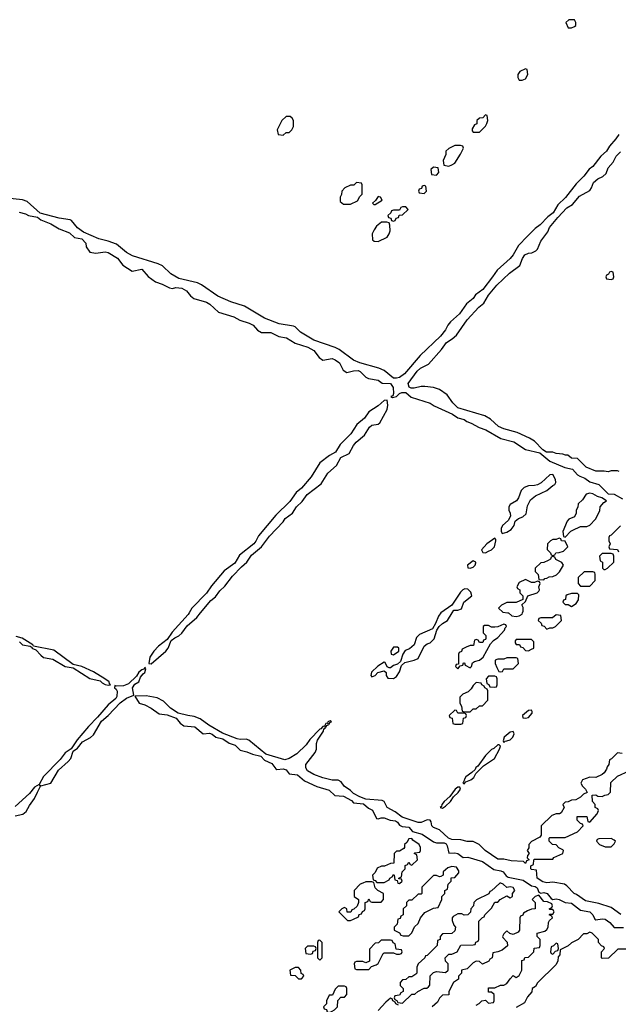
# Model space of a CAD drawing. Header units: inches. Extents: x 2701323 to 2964515, y 494916 to 722124.
# Tile 563 of 656: x 2862613 to 2866516, y 687447 to 693867. Entities that reach past the tile are written whole.
import ezdxf

# ---------------------------------------------------------------- set-up
doc = ezdxf.new("R2010")
doc.units = ezdxf.units.IN
doc.header["$MEASUREMENT"] = 0
doc.layers.add('C8668', color=7, linetype='Continuous')
doc.layers.add('C8669', color=7, linetype='Continuous')

msp = doc.modelspace()

# ---------------------------------------------------------------- linework, layer by layer
at = {"layer": 'C8668', "color": 2, "elevation": 2}
for points in [[(2863717.1, 690000), (2863710.4, 689989.6), (2863607, 689873), (2863573.7, 689826.3), (2863517.3, 689782.7), (2863486.8, 689750), (2863460.7, 689710), (2863454, 689670), (2863470, 689667.3), (2863566.6, 689750), (2863580.7, 689770), (2863601, 689819), (2863623.6, 689836.4), (2863650.9, 689849.1), (2863670, 689866), (2863706, 689914), (2863767, 689970), (2863791.8, 690000)], [(2865359.6, 690000), (2865342.8, 689977.2), (2865324.7, 689930), (2865304.7, 689895.3), (2865220.7, 689859.3), (2865201, 689839), (2865184.7, 689790), (2865155.3, 689764.7), (2865125.4, 689754.6), (2865111.3, 689730), (2865096.9, 689683.1), (2865076, 689664), (2865050, 689655.3), (2865030, 689642), (2865022, 689642), (2865008, 689648), (2864995.3, 689675.3), (2864990, 689678), (2864947.3, 689652.7), (2864907.5, 689612.5), (2864902, 689590), (2864910, 689582), (2864930, 689592), (2864948.4, 689611.6), (2864990, 689622), (2865002, 689610), (2865002, 689590), (2865012.7, 689572.7), (2865050, 689571.3), (2865070, 689584.7), (2865090, 689614), (2865103.1, 689656.9), (2865124, 689676), (2865186, 689690), (2865210, 689702), (2865250, 689782), (2865270, 689798), (2865290, 689804.7), (2865315.3, 689830), (2865333.6, 689886.4), (2865348.4, 689911.6), (2865369, 689931), (2865402, 689950), (2865433.8, 690000)], [(2865796, 690000), (2865799.6, 689999.6), (2865821, 689981), (2865850, 689976), (2865870, 689981), (2865888.8, 689991.1), (2865891.9, 690000)], [(2862612, 689810), (2862632, 689790), (2862682, 689782), (2862694, 689774), (2862692, 689770), (2862719.1, 689759.1), (2862750, 689722.8), (2862768.2, 689708.2), (2862830, 689698), (2862910, 689650.7), (2862961.4, 689641.4), (2863070, 689570.8), (2863136.8, 689556.8), (2863150, 689542.8), (2863170, 689531.3), (2863190, 689527.3), (2863206, 689530), (2863198, 689538), (2863195.3, 689550), (2863168, 689570), (2863094.2, 689614.2), (2863018, 689650), (2862962.7, 689662.7), (2862836, 689756), (2862702, 689782), (2862698, 689790), (2862630, 689834), (2862590, 689846)], [(2862583.3, 688676.7), (2862632.7, 688687.3), (2862655.7, 688704.3), (2862676, 688744), (2862709.4, 688790), (2862730, 688831.3), (2862748, 688870), (2862742, 688878), (2862751.3, 688871.3), (2862816.2, 688890), (2862866.8, 688973.2), (2862930, 689030.5), (2862945.6, 689050), (2862962, 689098), (2862990, 689117.3), (2863022, 689158), (2863073.6, 689186.4), (2863094.9, 689205.1), (2863145.8, 689294.2), (2863189.2, 689330), (2863267.2, 689412.8), (2863310, 689443.8), (2863358, 689462), (2863349.3, 689510.7), (2863364.5, 689535.5), (2863389, 689550), (2863400.7, 689579.3), (2863417.5, 689602.5), (2863428.7, 689610), (2863435.3, 689635.3), (2863430, 689646), (2863426, 689634), (2863410, 689628.7), (2863390, 689613.2), (2863374, 689586), (2863323.4, 689536.6), (2863290, 689522.9), (2863242, 689522), (2863234, 689526), (2863231.3, 689510), (2863242.5, 689502.5), (2863248.3, 689488.3), (2863246.7, 689453.3), (2863239.6, 689440.4), (2863190, 689399.3), (2863121.3, 689318.7), (2863060.6, 689259.4), (2862988.7, 689171.3), (2862948.2, 689111.8), (2862910, 689086.6), (2862877.3, 689042.7), (2862767.5, 688932.5), (2862739.8, 688880.2), (2862710, 688862.7), (2862677.6, 688822.4), (2862584, 688736)], [(2866542, 689082), (2866510, 689086), (2866472.7, 689047.3), (2866458, 689042), (2866454, 689010), (2866443.6, 688996.4), (2866439.6, 688980.4), (2866423.6, 688956.4), (2866410, 688946), (2866370, 688926), (2866330, 688928), (2866282, 688910), (2866272, 688890), (2866282, 688870), (2866302, 688850), (2866312, 688828), (2866290, 688818), (2866270, 688798), (2866239.6, 688780.4), (2866210, 688778), (2866190, 688768), (2866170, 688766), (2866154, 688750), (2866162, 688730), (2866143.6, 688696.4), (2866131.6, 688688.4), (2866110, 688688), (2866082, 688678), (2866014, 688610), (2866014, 688550), (2866003.6, 688536.4), (2865950, 688508), (2865932, 688490), (2865931.6, 688468.4), (2865922, 688450), (2865934, 688430), (2865923.6, 688416.4), (2865922, 688402), (2865934, 688390), (2865918, 688382), (2865910, 688366), (2865898, 688378), (2865816.9, 688383.1), (2865770, 688393.2), (2865730, 688393.2), (2865648.7, 688450), (2865608.8, 688488.9), (2865570, 688508), (2865530, 688509), (2865490, 688519), (2865430, 688522.7), (2865409.3, 688529.3), (2865350, 688584), (2865310, 688599), (2865301.2, 688610), (2865296.5, 688636.5), (2865288.7, 688648.7), (2865270, 688649), (2865230, 688632.7), (2865210, 688632.7), (2865106.3, 688666.3), (2865062, 688702), (2865009.3, 688729.3), (2864988.4, 688768.4), (2864976.4, 688776.4), (2864870, 688784), (2864830, 688799), (2864790, 688822), (2864770, 688842), (2864728, 688870), (2864710, 688898), (2864688.4, 688908.4), (2864650, 688909), (2864590, 688922.7), (2864530, 688945.2), (2864489.4, 688969.4), (2864478, 688990), (2864478, 689010), (2864539, 689090), (2864548, 689110), (2864548.4, 689148.4), (2864555.3, 689170), (2864592.9, 689227.1), (2864596.4, 689243.6), (2864606, 689250), (2864602, 689258), (2864610, 689254), (2864615.3, 689264.7), (2864626, 689270), (2864622, 689278), (2864630, 689274), (2864635.3, 689284.7), (2864646, 689290), (2864636.4, 689296.4), (2864622, 689290), (2864619.6, 689280.4), (2864610, 689278), (2864599.6, 689260.4), (2864590, 689258), (2864576.9, 689243.1), (2864570, 689242), (2864505.8, 689174.2), (2864480.7, 689139.3), (2864419.3, 689080.7), (2864370, 689049.2), (2864342, 689042), (2864218, 689078), (2864106, 689170), (2864090, 689175.3), (2864050, 689174), (2864030, 689179), (2863934.8, 689214.8), (2863846.3, 689266.3), (2863789.1, 689309.1), (2863750, 689324), (2863710, 689329.2), (2863646.3, 689346.3), (2863597, 689377), (2863550, 689424), (2863510, 689445.2), (2863437.5, 689457.5), (2863363.6, 689456.4), (2863391.3, 689410), (2863430, 689399.1), (2863470, 689379.1), (2863522, 689342), (2863575.5, 689335.5), (2863633.2, 689313.2), (2863659.9, 689279.9), (2863683.5, 689263.5), (2863755.5, 689255.5), (2863810, 689210.8), (2863850, 689214), (2863868.1, 689208.1), (2863891.3, 689190), (2863938, 689178), (2863978, 689150), (2864017.1, 689137.1), (2864050, 689104.9), (2864093.2, 689093.2), (2864130, 689077.3), (2864184.9, 689064.9), (2864210, 689038.8), (2864257.5, 689017.5), (2864282, 688982), (2864290, 688978.8), (2864330, 688982.8), (2864350, 688976), (2864370, 688950.8), (2864424.1, 688944.1), (2864470, 688904.9), (2864550, 688866.8), (2864630, 688843), (2864668.1, 688808.1), (2864724.1, 688804.1), (2864776.7, 688776.7), (2864790, 688761), (2864854, 688754), (2864886.2, 688726.2), (2864912.5, 688712.5), (2864939.6, 688659.6), (2864950, 688656), (2864970, 688662.8), (2864990, 688662.8), (2865028.6, 688648.6), (2865063, 688643), (2865075.5, 688635.5), (2865090, 688616), (2865107.3, 688607.3), (2865150, 688602.8), (2865173.4, 688573.4), (2865236.4, 688556.4), (2865310, 688506.8), (2865330, 688500.5), (2865379.9, 688499.9), (2865392.8, 688492.8), (2865399.5, 688479.5), (2865411.6, 688431.6), (2865450, 688434.8), (2865470, 688431), (2865503.6, 688403.6), (2865534, 688406), (2865630, 688378), (2865705.2, 688325.2), (2865750, 688318), (2865766, 688310), (2865784.7, 688284.7), (2865797.1, 688277.1), (2865895.6, 688255.6), (2865950, 688219.1), (2865974.4, 688214.4), (2865986.4, 688206.4), (2865998, 688178), (2866010, 688171.3), (2866030, 688176), (2866052, 688170), (2866078, 688138), (2866090, 688131.3), (2866110, 688134.8), (2866130, 688130.8), (2866170, 688110.6), (2866210, 688105.5), (2866270, 688061), (2866330.5, 688050.5), (2866350.4, 688030.4), (2866362, 688002), (2866370, 687998), (2866410, 688004.9), (2866430, 688003), (2866460.9, 687980.9), (2866490, 687947.3), (2866550, 687948.2)], [(2866533.2, 688033.2), (2866470, 688078), (2866390, 688104), (2866301.5, 688121.5), (2866244, 688164), (2866228, 688170), (2866180.4, 688220.4), (2866166, 688230), (2866090, 688244), (2866050, 688239), (2866024.7, 688244.7), (2865988, 688270), (2865982, 688322), (2865950, 688326), (2865946, 688330), (2865946, 688350), (2865962, 688358), (2865966, 688390), (2865970, 688394), (2866090, 688394), (2866095.3, 688404.7), (2866155.3, 688430), (2866158, 688450), (2866154.6, 688454.6), (2866127.3, 688467.3), (2866110, 688486), (2866086, 688490), (2866066, 688510), (2866066, 688530), (2866070, 688534), (2866170, 688534), (2866250, 688572), (2866286, 688610), (2866282, 688622), (2866270, 688626), (2866248.4, 688648.4), (2866248, 688672), (2866311.6, 688671.6), (2866318, 688638), (2866330, 688634), (2866378, 688690), (2866386, 688710), (2866382, 688722), (2866366, 688730), (2866366, 688750), (2866348, 688770), (2866346, 688810), (2866370, 688812), (2866383.6, 688803.6), (2866410, 688802), (2866428.4, 688811.6), (2866450, 688814), (2866466, 688830), (2866467.3, 688892.7), (2866510, 688934), (2866586, 688970)], [(2865590, 687442), (2865608.4, 687451.6), (2865626, 687470), (2865650, 687474), (2865670, 687454), (2865702, 687458), (2865706, 687470), (2865706, 687510), (2865690, 687526), (2865670, 687526), (2865670, 687554), (2865710, 687554), (2865748.4, 687571.6), (2865770, 687572), (2865790, 687582), (2865810, 687614), (2865830, 687634), (2865850, 687622), (2865870, 687634), (2865886, 687670), (2865887.3, 687732.7), (2865902, 687738), (2865907.3, 687752.7), (2865930, 687754), (2865958, 687782), (2865966, 687790), (2865967.3, 687812.7), (2866002, 687818), (2866006, 687830), (2866006, 687870), (2865986, 687890), (2865986, 687910), (2866036.4, 687923.6), (2866050, 687934), (2866058, 687950), (2866060.4, 687979.6), (2866067.3, 687992.7), (2866086, 688010), (2866082, 688022), (2866066, 688030), (2866070, 688034), (2866090, 688034), (2866098, 688050), (2866090, 688066), (2866070, 688066), (2866066, 688070), (2866082, 688078), (2866086, 688090), (2866082, 688102), (2866055.3, 688115.3), (2866030, 688118), (2865998, 688158), (2865974, 688150), (2865954, 688130), (2865974, 688110), (2865974, 688070), (2865950, 688068), (2865923.6, 688056.4), (2865898, 688042), (2865892.7, 688027.3), (2865878, 688022), (2865874, 688010), (2865872, 687930), (2865863.6, 687916.4), (2865830, 687902), (2865808.4, 687908.4), (2865790, 687926), (2865770, 687906), (2865762, 687890), (2865763.6, 687883.6), (2865791.6, 687851.6), (2865792.7, 687827.3), (2865759.6, 687800.4), (2865731.6, 687788.4), (2865698, 687782), (2865694, 687750), (2865678, 687742), (2865671.6, 687728.4), (2865630, 687708), (2865610, 687726), (2865590, 687728), (2865570, 687718), (2865530, 687678), (2865494, 687670), (2865494, 687650), (2865474, 687630), (2865474, 687610), (2865442, 687590), (2865412, 687530), (2865412, 687508), (2865370, 687506), (2865350, 687486), (2865338, 687462), (2865302, 687430)], [(2866610, 687806), (2866512.7, 687807.3), (2866451.6, 687748.4), (2866410, 687746), (2866406, 687750), (2866406, 687790), (2866426, 687810), (2866422, 687822), (2866407.3, 687827.3), (2866386, 687850), (2866386, 687870), (2866346, 687910), (2866330, 687918), (2866310, 687906), (2866290, 687906), (2866254, 687870), (2866210, 687848), (2866190, 687828), (2866138, 687802), (2866134, 687770), (2866123.6, 687756.4), (2866122, 687730), (2866110, 687706), (2865990, 687586), (2865976.9, 687563.1), (2865954, 687550), (2865951.6, 687528.4), (2865923.6, 687496.4), (2865903.6, 687456.4), (2865850, 687426)], [(2865082, 687442), (2865066, 687450), (2865062, 687462), (2865046, 687470), (2865042, 687482), (2865030, 687486), (2864999.6, 687460.4), (2864950, 687406)]]:
    msp.add_lwpolyline(points, dxfattribs=at)
for points in [[(2866110, 689986), (2866087.3, 689967.3), (2866010, 689966), (2865998, 689962), (2865994, 689950), (2866012.7, 689932.7), (2866018, 689918), (2866032.7, 689912.7), (2866050, 689894), (2866070, 689902), (2866090, 689902), (2866106, 689910), (2866146, 689950), (2866142, 689982)], [(2865770, 689926), (2865731.6, 689908.4), (2865710, 689906), (2865690, 689906), (2865670, 689918), (2865643.6, 689916.4), (2865634, 689910), (2865634, 689870), (2865652.7, 689852.7), (2865652.7, 689832.7), (2865650, 689826), (2865638, 689822), (2865632.7, 689807.3), (2865610, 689806), (2865602, 689822), (2865590, 689826), (2865578, 689822), (2865572.7, 689787.3), (2865550, 689786), (2865523.6, 689776.4), (2865498, 689762), (2865492.7, 689747.3), (2865478, 689742), (2865474, 689730), (2865474, 689666), (2865458, 689662), (2865454, 689650), (2865470, 689634), (2865486, 689654), (2865502, 689658), (2865507.3, 689672.7), (2865514, 689674), (2865518, 689658), (2865550, 689642), (2865558, 689650), (2865566, 689674), (2865578, 689682), (2865610, 689691.3), (2865635.3, 689710), (2865683.1, 689796.9), (2865701.2, 689818.8), (2865730, 689838), (2865773.6, 689886.4), (2865778, 689902), (2865786, 689910), (2865782, 689922)], [(2865950, 689826), (2865850, 689826), (2865843.6, 689816.4), (2865843.6, 689803.6), (2865850, 689794), (2865872.7, 689792.7), (2865878, 689778), (2865892.7, 689772.7), (2865910, 689754), (2865930, 689752), (2865950, 689762), (2865966, 689770), (2865966, 689810)], [(2865076.4, 689776.4), (2865050, 689775.3), (2865032, 689750), (2865034, 689730), (2865050, 689726), (2865086, 689750), (2865086, 689770)], [(2865850, 689706), (2865790, 689706), (2865770, 689698), (2865730, 689698), (2865714, 689690), (2865714, 689670), (2865723.6, 689643.6), (2865738, 689618), (2865750, 689614), (2865762, 689618), (2865770, 689634), (2865830, 689634), (2865866, 689670), (2865862, 689702)], [(2865590, 689546), (2865570, 689526), (2865556.9, 689503.1), (2865536, 689484), (2865502, 689470), (2865482, 689450), (2865482, 689410), (2865494, 689390), (2865498, 689358), (2865510, 689354), (2865550, 689354), (2865570, 689374), (2865590, 689374), (2865610, 689394), (2865630, 689394), (2865666, 689430), (2865666, 689490), (2865662, 689502), (2865646, 689510), (2865642, 689522), (2865626, 689530), (2865622, 689542)], [(2865710, 689586), (2865670, 689586), (2865654, 689570), (2865658, 689538), (2865672.7, 689532.7), (2865678, 689518), (2865710, 689514), (2865722, 689518), (2865726, 689530), (2865726, 689570), (2865722, 689582)], [(2865450, 689366), (2865414, 689330), (2865418, 689318), (2865432.7, 689312.7), (2865438, 689278), (2865450, 689274), (2865490, 689274), (2865502, 689278), (2865507.3, 689312.7), (2865522, 689318), (2865526, 689330), (2865522, 689342), (2865510, 689346), (2865470, 689346), (2865462, 689362)], [(2865950, 689366), (2865930, 689362), (2865892, 689330), (2865894, 689314), (2865910, 689312), (2865930, 689318), (2865954, 689346), (2865955.3, 689355.3)], [(2865830, 689226), (2865810, 689222), (2865772, 689190), (2865764.7, 689164.7), (2865770, 689154), (2865778, 689162), (2865790, 689164.7), (2865810, 689172), (2865828, 689190), (2865838, 689210)], [(2865739, 689139), (2865730, 689139), (2865704.5, 689115.5), (2865690, 689109), (2865650.8, 689070), (2865599.8, 689000.2), (2865588.1, 688991.9), (2865582, 688978), (2865562, 688958), (2865521, 688930), (2865512, 688910), (2865514, 688906), (2865510, 688906), (2865502, 688890), (2865510, 688884.7), (2865522, 688898), (2865555.3, 688910), (2865573.2, 688926.8), (2865588, 688952), (2865638, 689002), (2865708.7, 689050), (2865742, 689110), (2865748, 689130)], [(2865482, 688862), (2865470, 688862), (2865452, 688850), (2865418, 688802), (2865381, 688770), (2865366, 688750), (2865363.6, 688736.4), (2865354, 688730), (2865370, 688726), (2865390, 688738), (2865422, 688770), (2865441.2, 688798.8), (2865472.5, 688827.5), (2865488, 688850)], [(2865170, 688528), (2865150, 688526), (2865136.9, 688503.1), (2865122, 688490), (2865122, 688470), (2865116.9, 688463.1), (2865090, 688446), (2865070, 688446), (2865054, 688430), (2865052.7, 688367.3), (2865030, 688366), (2864991.6, 688348.4), (2864972.7, 688347.3), (2864944.7, 688335.3), (2864930, 688306), (2864914, 688290), (2864918, 688258), (2864930, 688254), (2864942, 688242), (2864990, 688242), (2865022, 688258), (2865026, 688270), (2865042, 688278), (2865050, 688294), (2865054, 688290), (2865058, 688258), (2865074, 688254), (2865078, 688238), (2865090, 688234), (2865106, 688250), (2865102, 688262), (2865086, 688266), (2865086, 688270), (2865102, 688278), (2865106, 688310), (2865126, 688330), (2865127.3, 688352.7), (2865142, 688358), (2865150, 688374), (2865158, 688358), (2865170, 688354), (2865206, 688390), (2865202, 688422), (2865186, 688430), (2865190, 688434), (2865222, 688438), (2865226, 688450), (2865226, 688470), (2865218, 688490), (2865177.2, 688517.2)], [(2866470, 688528), (2866390, 688526), (2866378, 688522), (2866374, 688510), (2866394, 688490), (2866430, 688474), (2866470, 688474), (2866490, 688494), (2866498, 688510), (2866490, 688518)], [(2865430, 688346), (2865403.6, 688336.4), (2865374, 688310), (2865374, 688290), (2865359.6, 688280.4), (2865350, 688278), (2865330, 688286), (2865310, 688286), (2865234, 688210), (2865234, 688170), (2865230, 688166), (2865210, 688166), (2865170, 688126), (2865150, 688126), (2865134, 688110), (2865134, 688090), (2865114, 688070), (2865114, 688030), (2865098, 688022), (2865092.7, 688007.3), (2865078, 688002), (2865074, 687970), (2865054, 687950), (2865054, 687930), (2865090, 687914), (2865098, 687898), (2865112.7, 687892.7), (2865150, 687894), (2865170, 687914), (2865187.3, 687952.7), (2865210, 687974), (2865226, 688010), (2865255.3, 688044.7), (2865310, 688074), (2865342, 688078), (2865366, 688130), (2865366, 688150), (2865386, 688170), (2865386, 688190), (2865402, 688198), (2865406, 688230), (2865426, 688250), (2865427.3, 688272.7), (2865450, 688274), (2865476.4, 688303.6), (2865476.4, 688316.4), (2865462, 688342)], [(2864910, 688246), (2864870, 688246), (2864850, 688238), (2864834, 688230), (2864794, 688190), (2864794, 688150), (2864822, 688130), (2864822, 688110), (2864812.7, 688087.3), (2864792.7, 688067.3), (2864778, 688062), (2864772.7, 688047.3), (2864747.3, 688047.3), (2864746, 688070), (2864730, 688078), (2864714, 688070), (2864694, 688050), (2864750, 687994), (2864770, 687994), (2864790, 688002), (2864822, 688018), (2864827.3, 688032.7), (2864842, 688038), (2864847.3, 688052.7), (2864862, 688058), (2864866, 688070), (2864866, 688110), (2864882, 688118), (2864890, 688134), (2864898, 688118), (2864910, 688114), (2864970, 688114), (2864986, 688130), (2864986, 688170), (2864948.4, 688188.4), (2864930, 688206), (2864922, 688242)], [(2865750, 688238), (2865743.6, 688236.4), (2865690, 688186), (2865678, 688182), (2865672.7, 688167.3), (2865591.6, 688128.4), (2865574, 688110), (2865571.6, 688088.4), (2865554, 688070), (2865551.6, 688048.4), (2865534, 688030), (2865510, 688028), (2865496.4, 688036.4), (2865470, 688038), (2865439.6, 688020.4), (2865432, 688010), (2865432.7, 687992.7), (2865443.6, 687963.6), (2865454, 687950), (2865450, 687926), (2865430, 687908), (2865370, 687906), (2865354, 687890), (2865354, 687870), (2865338, 687862), (2865334, 687830), (2865270, 687766), (2865258, 687762), (2865254, 687750), (2865212, 687710), (2865202, 687690), (2865202, 687650), (2865196.9, 687643.1), (2865170, 687626), (2865150, 687626), (2865131.6, 687608.4), (2865110, 687606), (2865094, 687590), (2865094, 687570), (2865114, 687550), (2865114, 687530), (2865098, 687522), (2865090, 687506), (2865058, 687502), (2865054, 687490), (2865058, 687478), (2865072.7, 687472.7), (2865078, 687458), (2865110, 687454), (2865170, 687514), (2865190, 687514), (2865208.4, 687531.6), (2865250, 687552), (2865267.3, 687552.7), (2865278, 687562), (2865287.3, 687572.7), (2865288.4, 687631.6), (2865310, 687654), (2865330, 687662), (2865390, 687654), (2865406, 687670), (2865406, 687710), (2865388.4, 687728.4), (2865388, 687750), (2865410, 687774), (2865430, 687774), (2865466, 687790), (2865490, 687832), (2865570, 687834), (2865582, 687838), (2865587.3, 687852.7), (2865602, 687858), (2865606, 687870), (2865606, 687990), (2865630, 688014), (2865642, 688018), (2865646, 688030), (2865690, 688074), (2865710, 688114), (2865730, 688114), (2865746, 688130), (2865790, 688154), (2865810, 688142), (2865826, 688150), (2865826, 688170), (2865842, 688190), (2865830, 688208), (2865810, 688214), (2865790, 688208), (2865766, 688230)], [(2864530, 687826), (2864490, 687826), (2864474, 687810), (2864478, 687778), (2864510, 687774), (2864522, 687778), (2864527.3, 687792.7), (2864542, 687798), (2864546, 687810), (2864542, 687822)], [(2864570, 687866), (2864558, 687862), (2864554, 687850), (2864554, 687750), (2864570, 687734), (2864586, 687750), (2864586, 687850)], [(2865030, 687866), (2864970, 687866), (2864951.6, 687848.4), (2864930, 687846), (2864892.7, 687807.3), (2864892.7, 687727.3), (2864870, 687718), (2864850, 687726), (2864810, 687726), (2864798, 687722), (2864794, 687710), (2864798, 687678), (2864810, 687674), (2864890, 687674), (2864907.3, 687692.7), (2864936.4, 687703.6), (2864950, 687714), (2864982, 687778), (2864990, 687782), (2865050, 687782), (2865070, 687774), (2865090, 687774), (2865102, 687778), (2865106, 687790), (2865102, 687802), (2865067.3, 687807.3), (2865062, 687842), (2865047.3, 687847.3), (2865042, 687862)], [(2866110, 687846), (2866092.7, 687827.3), (2866078, 687822), (2866074, 687790), (2866078, 687778), (2866090, 687774), (2866107.3, 687792.7), (2866122, 687798), (2866126, 687810), (2866122, 687842)], [(2864430, 687686), (2864410, 687686), (2864374, 687670), (2864378, 687638), (2864410, 687634), (2864430, 687614), (2864450, 687614), (2864466, 687630), (2864462, 687642), (2864447.3, 687647.3), (2864446, 687670)], [(2864730, 687566), (2864690, 687566), (2864670, 687546), (2864652.7, 687507.3), (2864630, 687506), (2864614, 687470), (2864614, 687450), (2864594, 687430), (2864598, 687418), (2864612.7, 687412.7), (2864618, 687398), (2864630, 687394), (2864650, 687402), (2864666, 687410), (2864686, 687430), (2864687.3, 687472.7), (2864707.3, 687492.7), (2864730, 687494), (2864746, 687510), (2864746, 687550), (2864742, 687562)]]:
    msp.add_lwpolyline(points, close=True, dxfattribs=at)
at = {"layer": 'C8669', "color": 2, "elevation": 2}
for points in [[(2866192.7, 693867.3), (2866174, 693850), (2866190, 693814), (2866210, 693814), (2866230, 693822), (2866238, 693830), (2866238, 693850), (2866230, 693866)], [(2865910, 693546), (2865874, 693530), (2865862, 693510), (2865862, 693490), (2865870, 693474), (2865890, 693472), (2865910, 693482), (2865926, 693510), (2865922, 693542)], [(2864376.4, 693236.4), (2864350, 693235.3), (2864322, 693210), (2864292, 693150), (2864298, 693118), (2864330, 693114), (2864350, 693132), (2864370, 693132), (2864388, 693150), (2864398, 693170), (2864398, 693210), (2864390, 693226)], [(2865650, 693246), (2865632.7, 693227.3), (2865610, 693226), (2865594, 693210), (2865592.7, 693187.3), (2865578, 693182), (2865563.6, 693156.4), (2865563.6, 693143.6), (2865570, 693134), (2865610, 693134), (2865650, 693174), (2865658, 693190), (2865666, 693210), (2865662, 693242)], [(2865450, 693048), (2865410, 693028), (2865392, 693010), (2865391.2, 692988.9), (2865374, 692950), (2865378, 692918), (2865410, 692912), (2865430, 692922), (2865450, 692932), (2865488, 692990), (2865506, 693030), (2865502, 693042), (2865487.3, 693047.3)], [(2865310, 692906), (2865294, 692890), (2865298, 692858), (2865330, 692854), (2865346, 692870), (2865342, 692902)], [(2864810, 692806), (2864791.6, 692788.4), (2864770, 692788), (2864734, 692770), (2864714, 692750), (2864711.6, 692728.4), (2864702, 692710), (2864702, 692682), (2864723.6, 692663.6), (2864770, 692664.7), (2864814.6, 692685.4), (2864830, 692714), (2864846, 692730), (2864846, 692790), (2864842, 692802)], [(2865250, 692786), (2865238, 692782), (2865232.7, 692767.3), (2865218, 692762), (2865214, 692750), (2865218, 692738), (2865250, 692734), (2865266, 692750), (2865262, 692782)], [(2864950, 692715.3), (2864932.7, 692687.3), (2864914, 692670), (2864922, 692662), (2864930, 692662), (2864975.3, 692690), (2864966, 692710)], [(2865130, 692646), (2865110, 692646), (2865098, 692642), (2865090, 692626), (2865050, 692626), (2865038, 692622), (2865032.7, 692607.3), (2865014, 692590), (2865018, 692578), (2865032.7, 692572.7), (2865038, 692558), (2865050, 692554), (2865062, 692558), (2865067.3, 692572.7), (2865082, 692578), (2865087.3, 692592.7), (2865110, 692594), (2865146, 692630)], [(2865007.3, 692547.3), (2864972.7, 692547.3), (2864939.6, 692520.4), (2864923.6, 692496.4), (2864912, 692470), (2864912.7, 692432.7), (2864923.6, 692423.6), (2864950, 692422), (2865008, 692450), (2865022, 692470), (2865028.7, 692490), (2865027.3, 692527.3), (2865022, 692542)], [(2866470, 692226), (2866458, 692222), (2866452.7, 692207.3), (2866438, 692202), (2866434, 692190), (2866438, 692178), (2866470, 692174), (2866482, 692178), (2866486, 692190), (2866482, 692222)], [(2866090, 690901.2), (2866070, 690899), (2866013.4, 690846.6), (2865990, 690834), (2865968.8, 690828.9), (2865930, 690828.7), (2865902, 690818), (2865882, 690798), (2865864.7, 690750), (2865852, 690730), (2865810, 690706), (2865802, 690690), (2865802, 690670), (2865812, 690650), (2865814, 690630), (2865798.8, 690601.2), (2865762, 690570), (2865751.3, 690550), (2865751.6, 690531.6), (2865758, 690518), (2865790, 690524.7), (2865817.2, 690542.8), (2865838, 690570), (2865843.1, 690596.9), (2865865.2, 690614.8), (2865894, 690626), (2865915.3, 690644.7), (2865923.1, 690696.9), (2865943.1, 690736.9), (2865976.5, 690763.5), (2866050, 690798), (2866089.4, 690830.6), (2866103.1, 690836.9), (2866109, 690850), (2866106, 690870)], [(2866330, 690779), (2866306.8, 690773.2), (2866283.6, 690736.4), (2866254, 690710), (2866251.6, 690688.4), (2866242, 690670), (2866242, 690650), (2866230, 690626), (2866194, 690610), (2866183.6, 690596.4), (2866154, 690530), (2866158, 690498), (2866170, 690494), (2866207.3, 690532.7), (2866220.4, 690539.6), (2866270, 690562), (2866310, 690562), (2866330, 690572), (2866368, 690610), (2866394.6, 690665.4), (2866398, 690690), (2866421.2, 690718.8), (2866438, 690730), (2866408, 690750), (2866379.3, 690759.3), (2866350, 690776)], [(2865710, 690486), (2865658, 690450), (2865624.7, 690410), (2865632, 690392), (2865650, 690391.3), (2865670, 690401), (2865690, 690411.3), (2865708.7, 690430), (2865718, 690470), (2865718, 690478)], [(2866130, 690486), (2866110, 690478), (2866090, 690478), (2866074, 690470), (2866054, 690450), (2866052.7, 690412.7), (2866074, 690390), (2866078, 690378), (2866090, 690374), (2866102, 690378), (2866108.4, 690391.6), (2866130, 690392), (2866158, 690402), (2866186, 690430), (2866170, 690466), (2866146, 690470), (2866142, 690482)], [(2866470, 690386), (2866410, 690386), (2866394, 690370), (2866398, 690338), (2866414, 690330), (2866414, 690290), (2866422, 690282), (2866430, 690282), (2866446, 690290), (2866486, 690330), (2866486, 690370), (2866482, 690382)], [(2865570, 690338), (2865532, 690310), (2865534, 690294), (2865550, 690292), (2865570, 690298), (2865582, 690310), (2865586, 690326), (2865586, 690330)], [(2866090, 690366), (2866078, 690362), (2866074, 690350), (2866059.6, 690340.4), (2866030, 690328), (2866010, 690326), (2865974, 690290), (2865974, 690270), (2865994, 690250), (2865998, 690218), (2866030, 690214), (2866036.4, 690223.6), (2866050, 690226), (2866064.7, 690235.3), (2866090, 690236), (2866113.6, 690246.4), (2866133.6, 690266.4), (2866158, 690310), (2866148.4, 690328.4), (2866108.4, 690348.4), (2866102, 690362)], [(2866292.7, 690267.3), (2866254, 690230), (2866254, 690190), (2866270, 690174), (2866330, 690174), (2866366, 690210), (2866366, 690250), (2866362, 690262), (2866350, 690266)], [(2866250, 690126), (2866210, 690126), (2866183.6, 690116.4), (2866174, 690110), (2866172.7, 690087.3), (2866158, 690082), (2866154, 690070), (2866170, 690054), (2866190, 690054), (2866210, 690042), (2866240.4, 690059.6), (2866256.4, 690083.6), (2866258, 690118)]]:
    msp.add_lwpolyline(points, close=True, dxfattribs=at)
for points in [[(2866520.4, 693119.6), (2866500.7, 693090), (2866458, 693042), (2866438.8, 693010), (2866402, 692978), (2866350.6, 692910), (2866326.7, 692893.3), (2866291.9, 692848.1), (2866242, 692798), (2866172, 692708), (2866120.7, 692659.3), (2866092.1, 692607.9), (2866057.5, 692582.5), (2866006.8, 692530), (2865974.4, 692505.6), (2865923.4, 692456.6), (2865865.8, 692394.2), (2865830, 692334), (2865810.6, 692310), (2865725.2, 692234.8), (2865696.3, 692190), (2865631.9, 692108.2), (2865585.7, 692074.3), (2865570.3, 692049.7), (2865525.5, 692014.5), (2865480.7, 691950), (2865422.5, 691897.5), (2865404.8, 691875.2), (2865390, 691846), (2865355.8, 691804.2), (2865223.4, 691676.6), (2865121.1, 691558.9), (2865090, 691534), (2865070, 691529.2), (2865049.3, 691529.3), (2864990, 691579), (2864955.5, 691595.5), (2864830, 691629.3), (2864790, 691647), (2864695.9, 691715.9), (2864670, 691729.3), (2864530, 691778), (2864444, 691830), (2864410, 691864), (2864398, 691870), (2864304.8, 691884.8), (2864210, 691922), (2864078.9, 691998.9), (2863990, 692026.6), (2863903.9, 692063.9), (2863798.4, 692138.4), (2863771.9, 692151.9), (2863650, 692179.3), (2863599, 692210), (2863543.2, 692263.2), (2863516, 692276), (2863348.1, 692328.1), (2863309.6, 692349.7), (2863243.2, 692403.2), (2863190, 692423.7), (2863130, 692438), (2863030, 692482.7), (2862989, 692510), (2862950, 692558), (2862942, 692562), (2862870, 692572.7), (2862746, 692606), (2862661.5, 692681.5), (2862632, 692692), (2862530, 692704)], [(2866522, 690922), (2866510, 690926), (2866470, 690926), (2866450, 690918), (2866423.1, 690923.1), (2866370, 690924), (2866306, 690950), (2866250, 691006), (2866210, 691008), (2866187.3, 691027.3), (2866172.7, 691027.3), (2866154.6, 691034.6), (2866110, 691038), (2866090, 691048), (2866048.4, 691048.4), (2866023.1, 691063.1), (2865970, 691118), (2865938, 691138), (2865856.5, 691176.5), (2865770, 691199), (2865735.5, 691215.5), (2865682, 691262), (2865644.7, 691284.7), (2865470, 691337.2), (2865437.2, 691370), (2865400.2, 691420.2), (2865350, 691455.3), (2865310, 691468.7), (2865255.5, 691475.5), (2865230, 691476.2), (2865184.7, 691464.7), (2865164.9, 691464.9), (2865151.9, 691471.9), (2865145.4, 691494.6), (2865204.2, 691575.8), (2865225.5, 691594.5), (2865279.3, 691620.7), (2865364, 691716), (2865396.6, 691763.4), (2865433.6, 691786.4), (2865460.9, 691810), (2865529.7, 691910.3), (2865607.2, 691992.8), (2865640.1, 692019.9), (2865669.6, 692070.3), (2865723.9, 692136), (2865806, 692214), (2865874.7, 692265.2), (2865891.4, 692310), (2865906.2, 692333.8), (2865930, 692344.2), (2865952.8, 692347.2), (2865979.1, 692360.9), (2865988.1, 692371.8), (2866010, 692424), (2866057, 692483), (2866067.2, 692512.7), (2866122.5, 692577.5), (2866180.5, 692639.5), (2866216.8, 692663.2), (2866262.9, 692717.1), (2866330, 692753.4), (2866341.6, 692770), (2866354.7, 692805.3), (2866382.7, 692830), (2866414.5, 692845.5), (2866436.2, 692863.8), (2866450, 692900.7), (2866482, 692938), (2866502.6, 692977.4), (2866530, 693006.7)], [(2862610, 692612.7), (2862650, 692601.6), (2862670, 692590.7), (2862730, 692578.8), (2862750, 692561.6), (2862816.5, 692536.5), (2862870, 692503.1), (2862937.2, 692477.2), (2862970, 692446), (2863017.7, 692437.7), (2863044.4, 692410), (2863046.3, 692386.3), (2863070.4, 692350.4), (2863110, 692345.3), (2863170, 692354.4), (2863190, 692348.7), (2863251.7, 692311.7), (2863286, 692266), (2863347.3, 692227.3), (2863410, 692241.3), (2863450, 692192.7), (2863497.5, 692157.5), (2863542.8, 692142.7), (2863590, 692118.4), (2863610, 692115.5), (2863630, 692122), (2863670, 692117.3), (2863700.4, 692100.4), (2863727, 692067), (2863748.5, 692048.5), (2863830, 692025.5), (2863852.3, 692012.3), (2863910, 691959.3), (2864010, 691930.5), (2864048.6, 691908.6), (2864110, 691888.2), (2864134.7, 691874.7), (2864163.1, 691843.1), (2864188.7, 691828.7), (2864250, 691827.7), (2864302.3, 691802.3), (2864353.5, 691793.5), (2864410, 691757.7), (2864491.7, 691731.7), (2864530.4, 691710.4), (2864564.9, 691664.9), (2864590, 691647.3), (2864650, 691658.3), (2864670.3, 691650.3), (2864698.4, 691630), (2864722.5, 691582.5), (2864745.8, 691565.8), (2864790, 691578.7), (2864818.8, 691578.9), (2864833.3, 691573.3), (2864870, 691536.3), (2864888.3, 691528.3), (2864950, 691516.4), (2864976.3, 691496.3), (2865030, 691494.8), (2865048.6, 691470), (2865051.2, 691428.9), (2865044.9, 691415.1), (2865032, 691410), (2865042.8, 691402.8), (2865070, 691410.8), (2865089.6, 691430.4), (2865103.8, 691436.2), (2865130, 691435.5), (2865164.9, 691404.9), (2865290, 691366), (2865314.8, 691350), (2865436, 691296), (2865470, 691270.6), (2865510, 691260.3), (2865527.5, 691247.5), (2865556.7, 691236.7), (2865608, 691208.1), (2865652, 691192), (2865750, 691135.5), (2865834, 691114), (2865910, 691065.3), (2866004, 691044), (2866070, 690988), (2866167.4, 690947.4), (2866216.3, 690936.3), (2866250, 690898.8), (2866264.7, 690890), (2866297.5, 690877.5), (2866330, 690854.8), (2866390, 690835.5), (2866450, 690776.3), (2866490, 690772.7), (2866542.3, 690742.3)], [(2863791.8, 690000), (2863858.9, 690081.1), (2863890, 690104.9), (2863917.4, 690142.6), (2863950, 690173), (2864000.7, 690239.3), (2864059.3, 690300.7), (2864094, 690330), (2864124.2, 690375.8), (2864190, 690430.6), (2864241, 690499), (2864330, 690593), (2864344.2, 690615.8), (2864391, 690649), (2864417, 690690), (2864454.6, 690725.4), (2864488.4, 690771.6), (2864579.5, 690840.5), (2864622.4, 690910), (2864678.9, 690961.1), (2864707.2, 691012.7), (2864761.8, 691038.2), (2864789.7, 691090.3), (2864807.5, 691112.5), (2864861.3, 691158.7), (2864893.6, 691210), (2864910, 691222.6), (2864949.7, 691230.3), (2864961.7, 691238.3), (2865010, 691324.7), (2865013.6, 691353.6), (2865010, 691386), (2864990, 691384), (2864950, 691349.4), (2864890.3, 691309.7), (2864862, 691270), (2864811.7, 691228.3), (2864772.8, 691167.2), (2864703.4, 691096.6), (2864671.7, 691048.3), (2864633.4, 691026.6), (2864570, 690977.2), (2864514.4, 690885.6), (2864450, 690813.2), (2864416.1, 690783.9), (2864373.5, 690726.5), (2864283.9, 690636.1), (2864226.8, 690570), (2864170, 690501.2), (2864153.5, 690466.5), (2864140.5, 690450), (2864045.3, 690374.7), (2864016.5, 690323.5), (2863946.9, 690273.1), (2863864.2, 690175.8), (2863831.9, 690128.1), (2863736.3, 690030), (2863717.1, 690000)], [(2866530, 690566), (2866470, 690506), (2866458, 690502), (2866454, 690490), (2866454, 690470), (2866462, 690450), (2866454, 690430), (2866458, 690418), (2866510, 690412), (2866518, 690398)], [(2865891.9, 690000), (2865895.3, 690010), (2865895.3, 690035.3), (2865888, 690052), (2865910, 690074), (2865926, 690110), (2865986, 690130), (2865998, 690142), (2866002, 690150), (2865998, 690170), (2866006, 690190), (2866002, 690202), (2865990, 690206), (2865970, 690198), (2865950, 690198), (2865910, 690218), (2865870, 690198), (2865854, 690170), (2865858, 690158), (2865874, 690150), (2865874, 690130), (2865894, 690110), (2865894, 690086), (2865850, 690068), (2865790, 690066), (2865754, 690050), (2865734, 690030), (2865763.6, 690003.6), (2865796, 690000)], [(2865433.8, 690000), (2865444, 690016), (2865470, 690018), (2865493.6, 690026.4), (2865508, 690070), (2865562, 690110), (2865553.6, 690133.6), (2865534.6, 690154.6), (2865516.4, 690156.4), (2865502, 690150), (2865486.4, 690133.6), (2865431.3, 690048.7), (2865359.8, 690000.2), (2865359.6, 690000)]]:
    msp.add_lwpolyline(points, dxfattribs=at)

doc.saveas('drawing.dxf')
